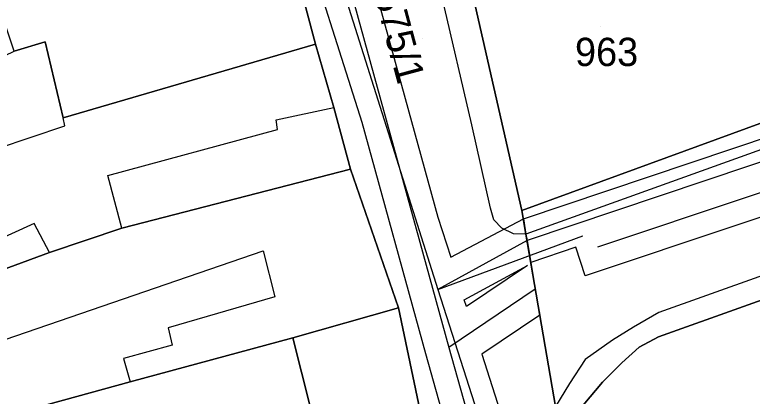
# Model space of a CAD drawing. Extents: x -263423 to -261326, y -1240067 to -1237864.
# Drawn here: x -262649.7 to -262597.6, y -1239413.3 to -1239386.4 of the extents above; entities that cross this region are included whole.
import ezdxf

# ---------------------------------------------------------------- set-up
doc = ezdxf.new("R2010")
doc.units = 0
for name, color, linetype in [('body_kn', 7, 'Continuous'), ('kladpar_druhypozemkov', 7, 'Continuous'), ('kladpar_hranice', 7, 'Continuous'), ('kladpar_parcelnecisla', 7, 'Continuous'), ('kladpar_plochy', 7, 'Continuous'), ('tarchy_linie', 7, 'Continuous'), ('zappar_hrandruhpozemk', 7, 'Continuous')]:
    doc.layers.add(name, color=color, linetype=linetype)

msp = doc.modelspace()

# ---------------------------------------------------------------- linework, layer by layer
at = {"layer": 'body_kn'}
for p, q in [((-262647.55, -1239388.27), (-262647.55, -1239388.27)), ((-262628.46, -1239388.43), (-262628.46, -1239388.43)), ((-262627.16, -1239392.91), (-262627.16, -1239392.91)), ((-262646.28, -1239393.64), (-262646.28, -1239393.64)), ((-262631.24, -1239393.77), (-262631.24, -1239393.77)), ((-262646.16, -1239394.21), (-262646.16, -1239394.21)), ((-262625.16, -1239393.97), (-262625.16, -1239393.97)), ((-262617.42, -1239394.14), (-262617.42, -1239394.14)), ((-262631.13, -1239394.47), (-262631.13, -1239394.47)), ((-262625.99, -1239397.26), (-262625.99, -1239397.26)), ((-262643.13, -1239397.71), (-262643.13, -1239397.71)), ((-262616.08, -1239400.01), (-262616.08, -1239400.01)), ((-262613.87, -1239400.19), (-262613.87, -1239400.19)), ((-262648.34, -1239401.09), (-262648.34, -1239401.09)), ((-262619.8, -1239400.66), (-262619.8, -1239400.66)), ((-262615.85, -1239400.84), (-262615.85, -1239400.84)), ((-262613.77, -1239400.78), (-262613.77, -1239400.78)), ((-262613.77, -1239400.78), (-262613.77, -1239400.78)), ((-262642.13, -1239401.42), (-262642.13, -1239401.42)), ((-262642.13, -1239401.42), (-262642.13, -1239401.42)), ((-262615.29, -1239401.43), (-262615.29, -1239401.43)), ((-262614.47, -1239401.83), (-262614.47, -1239401.83)), ((-262613.59, -1239401.85), (-262613.59, -1239401.85)), ((-262613.59, -1239401.85), (-262613.59, -1239401.85)), ((-262609.56, -1239401.98), (-262609.56, -1239401.98)), ((-262613.51, -1239402.31), (-262613.51, -1239402.31)), ((-262613.51, -1239402.31), (-262613.51, -1239402.31)), ((-262647.25, -1239403.15), (-262647.25, -1239403.15)), ((-262647.25, -1239403.15), (-262647.25, -1239403.15)), ((-262632.14, -1239403.03), (-262632.14, -1239403.03)), ((-262610.07, -1239402.78), (-262610.07, -1239402.78)), ((-262608.5, -1239402.75), (-262608.5, -1239402.75)), ((-262618.9, -1239403.49), (-262618.9, -1239403.49)), ((-262613.48, -1239404.06), (-262613.48, -1239404.06)), ((-262613.48, -1239404.06), (-262613.48, -1239404.06)), ((-262613.25, -1239403.85), (-262613.25, -1239403.85)), ((-262609.4, -1239404.79), (-262609.4, -1239404.79)), ((-262619.81, -1239405.76), (-262619.81, -1239405.76)), ((-262619.81, -1239405.76), (-262619.81, -1239405.76)), ((-262612.93, -1239405.74), (-262612.93, -1239405.74)), ((-262612.93, -1239405.74), (-262612.93, -1239405.74)), ((-262631.33, -1239406.29), (-262631.33, -1239406.29)), ((-262617.94, -1239406.5), (-262617.94, -1239406.5)), ((-262622.58, -1239407.05), (-262622.58, -1239407.05)), ((-262622.58, -1239407.05), (-262622.58, -1239407.05)), ((-262617.79, -1239406.97), (-262617.79, -1239406.97)), ((-262604.19, -1239407.39), (-262604.19, -1239407.39)), ((-262612.61, -1239407.58), (-262612.61, -1239407.58)), ((-262605.99, -1239408.43), (-262605.99, -1239408.43)), ((-262638.86, -1239408.48), (-262638.86, -1239408.48)), ((-262630.06, -1239409.18), (-262630.06, -1239409.18)), ((-262607.47, -1239409.35), (-262607.47, -1239409.35)), ((-262604.23, -1239409.1), (-262604.23, -1239409.1)), ((-262638.57, -1239409.69), (-262638.57, -1239409.69)), ((-262619.03, -1239409.86), (-262619.03, -1239409.86)), ((-262605.58, -1239409.84), (-262605.58, -1239409.84)), ((-262620.67, -1239410.32), (-262620.67, -1239410.32)), ((-262616.71, -1239410.34), (-262616.71, -1239410.34)), ((-262642.02, -1239410.63), (-262642.02, -1239410.63)), ((-262609.4, -1239410.71), (-262609.4, -1239410.71)), ((-262606.81, -1239410.95), (-262606.81, -1239410.95)), ((-262641.55, -1239412.29), (-262641.55, -1239412.29)), ((-262610.52, -1239412.4), (-262610.52, -1239412.4)), ((-262608.17, -1239412.32), (-262608.17, -1239412.32))]:
    msp.add_line(p, q, dxfattribs=at)
at = {"layer": 'kladpar_druhypozemkov'}
for p, q in [((-262608.32, -1239387.18), (-262608.32, -1239387.18)), ((-262620.89, -1239388.02), (-262620.89, -1239388.02))]:
    msp.add_line(p, q, dxfattribs=at)
at = {"layer": 'kladpar_hranice'}
for points in [[(-262610.84, -1239450.2), (-262615.93, -1239433.63), (-262617.24, -1239429.54), (-262619.25, -1239423.01), (-262622.58, -1239407.05), (-262625.99, -1239397.26), (-262627.16, -1239392.91), (-262628.46, -1239388.43), (-262633.15, -1239370.79), (-262637.24, -1239352.21), (-262642.62, -1239334.11), (-262642.8, -1239333.6), (-262643.17, -1239333.02), (-262643.3, -1239324.44), (-262643.34, -1239323.48), (-262643.64, -1239322.71), (-262648.26, -1239307.87)], [(-262644.2, -1239373.98), (-262633.15, -1239370.79), (-262628.46, -1239388.43), (-262646.28, -1239393.64), (-262647.55, -1239388.27), (-262649.73, -1239388.92), (-262653.83, -1239376.63), (-262648.92, -1239375.34), (-262644.2, -1239373.98)], [(-262607.24, -1239375.87), (-262604.93, -1239383.29), (-262597.38, -1239380.66), (-262593.4, -1239392.69), (-262613.87, -1239400.19), (-262618.61, -1239379.37), (-262607.24, -1239375.87)], [(-262521.02, -1239379.2), (-262549.41, -1239389.39), (-262553.96, -1239391.07), (-262556.96, -1239392.21), (-262565.85, -1239395.32), (-262575.51, -1239398.86), (-262604.23, -1239409.1), (-262605.58, -1239409.84), (-262606.81, -1239410.95), (-262608.17, -1239412.32), (-262609.54, -1239413.94), (-262610.01, -1239415.4), (-262610.44, -1239417.29), (-262610.49, -1239419.9), (-262611.51, -1239414.03), (-262613.59, -1239401.85), (-262613.87, -1239400.19), (-262593.4, -1239392.69), (-262569.48, -1239384.19), (-262548.56, -1239376.51)], [(-262618.61, -1239379.37), (-262613.87, -1239400.19), (-262613.59, -1239401.85), (-262611.51, -1239414.03), (-262610.49, -1239419.9), (-262610.03, -1239422.07), (-262607.21, -1239432.1), (-262605.26, -1239438.88), (-262599.68, -1239459.08)], [(-262664.93, -1239393.68), (-262657.72, -1239391.61), (-262650.43, -1239389.03), (-262650.37, -1239389.23), (-262649.73, -1239388.92), (-262647.55, -1239388.27), (-262646.28, -1239393.64), (-262628.46, -1239388.43), (-262627.16, -1239392.91), (-262625.99, -1239397.26), (-262642.13, -1239401.42), (-262647.25, -1239403.15), (-262660.11, -1239407.89), (-262659.99, -1239408.33), (-262674.31, -1239413.11), (-262675.54, -1239408.38), (-262675.88, -1239406.85), (-262678.11, -1239398.35), (-262664.93, -1239393.68)], [(-262659.99, -1239408.33), (-262660.11, -1239407.89), (-262647.25, -1239403.15), (-262642.13, -1239401.42), (-262625.99, -1239397.26), (-262622.58, -1239407.05), (-262630.06, -1239409.18), (-262641.55, -1239412.29), (-262651.25, -1239414.94), (-262672.51, -1239421.03), (-262674.31, -1239413.11), (-262659.99, -1239408.33)], [(-262575.51, -1239398.86), (-262572.7, -1239409.41), (-262585.23, -1239413.77), (-262605.76, -1239420.95), (-262602.35, -1239430.69), (-262607.21, -1239432.1), (-262610.03, -1239422.07), (-262610.49, -1239419.9), (-262610.44, -1239417.29), (-262610.01, -1239415.4), (-262609.54, -1239413.94), (-262608.17, -1239412.32), (-262606.81, -1239410.95), (-262605.58, -1239409.84), (-262604.23, -1239409.1), (-262575.51, -1239398.86)], [(-262622.58, -1239407.05), (-262619.25, -1239423.01), (-262622.76, -1239423.57), (-262623.78, -1239423.74), (-262623.89, -1239423.23), (-262626.51, -1239423.87), (-262627.37, -1239419.66), (-262628.83, -1239414.03), (-262630.06, -1239409.18), (-262622.58, -1239407.05)], [(-262651.25, -1239414.94), (-262641.55, -1239412.29), (-262630.06, -1239409.18), (-262628.83, -1239414.03), (-262651.61, -1239419.89), (-262651.34, -1239421.87), (-262650.82, -1239424.42), (-262650.3, -1239426.72), (-262649.67, -1239429.85), (-262669.33, -1239435.01), (-262670.48, -1239429.58), (-262671.06, -1239427.09), (-262672.51, -1239421.03), (-262651.25, -1239414.94)]]:
    msp.add_lwpolyline(points, dxfattribs=at)
at = {"layer": 'kladpar_plochy'}
for points in [[(-262610.84, -1239450.2), (-262615.93, -1239433.63), (-262617.24, -1239429.54), (-262619.25, -1239423.01), (-262622.58, -1239407.05), (-262625.99, -1239397.26), (-262627.16, -1239392.91), (-262628.46, -1239388.43), (-262633.15, -1239370.79), (-262637.24, -1239352.21), (-262642.62, -1239334.11), (-262642.8, -1239333.6), (-262643.17, -1239333.02), (-262643.3, -1239324.44), (-262643.34, -1239323.48), (-262643.64, -1239322.71), (-262648.26, -1239307.87)], [(-262521.02, -1239379.2), (-262549.41, -1239389.39), (-262553.96, -1239391.07), (-262556.96, -1239392.21), (-262565.85, -1239395.32), (-262575.51, -1239398.86), (-262604.23, -1239409.1), (-262605.58, -1239409.84), (-262606.81, -1239410.95), (-262608.17, -1239412.32), (-262609.54, -1239413.94), (-262610.01, -1239415.4), (-262610.44, -1239417.29), (-262610.49, -1239419.9), (-262611.51, -1239414.03), (-262613.59, -1239401.85), (-262613.87, -1239400.19), (-262593.4, -1239392.69), (-262569.48, -1239384.19), (-262548.56, -1239376.51), (-262546.96, -1239375.91), (-262539.03, -1239373.09), (-262537.3, -1239372.5), (-262517.73, -1239365.55)], [(-262618.61, -1239379.37), (-262613.87, -1239400.19), (-262613.59, -1239401.85), (-262611.51, -1239414.03), (-262610.49, -1239419.9), (-262610.03, -1239422.07), (-262607.21, -1239432.1), (-262605.26, -1239438.88), (-262599.68, -1239459.08)]]:
    msp.add_lwpolyline(points, dxfattribs=at)
for points in [[(-262644.2, -1239373.98), (-262633.15, -1239370.79), (-262628.46, -1239388.43), (-262646.28, -1239393.64), (-262647.55, -1239388.27), (-262649.73, -1239388.92), (-262653.83, -1239376.63), (-262648.92, -1239375.34)], [(-262607.24, -1239375.87), (-262604.93, -1239383.29), (-262597.38, -1239380.66), (-262593.4, -1239392.69), (-262613.87, -1239400.19), (-262618.61, -1239379.37)], [(-262664.93, -1239393.68), (-262657.72, -1239391.61), (-262650.43, -1239389.03), (-262650.37, -1239389.23), (-262649.73, -1239388.92), (-262647.55, -1239388.27), (-262646.28, -1239393.64), (-262628.46, -1239388.43), (-262627.16, -1239392.91), (-262625.99, -1239397.26), (-262642.13, -1239401.42), (-262647.25, -1239403.15), (-262660.11, -1239407.89), (-262659.99, -1239408.33), (-262674.31, -1239413.11), (-262675.54, -1239408.38), (-262675.88, -1239406.85), (-262678.11, -1239398.35)], [(-262659.99, -1239408.33), (-262660.11, -1239407.89), (-262647.25, -1239403.15), (-262642.13, -1239401.42), (-262625.99, -1239397.26), (-262622.58, -1239407.05), (-262630.06, -1239409.18), (-262641.55, -1239412.29), (-262651.25, -1239414.94), (-262672.51, -1239421.03), (-262674.31, -1239413.11)], [(-262575.51, -1239398.86), (-262572.7, -1239409.41), (-262585.23, -1239413.77), (-262605.76, -1239420.95), (-262602.35, -1239430.69), (-262607.21, -1239432.1), (-262610.03, -1239422.07), (-262610.49, -1239419.9), (-262610.44, -1239417.29), (-262610.01, -1239415.4), (-262609.54, -1239413.94), (-262608.17, -1239412.32), (-262606.81, -1239410.95), (-262605.58, -1239409.84), (-262604.23, -1239409.1)], [(-262622.58, -1239407.05), (-262619.25, -1239423.01), (-262622.76, -1239423.57), (-262623.78, -1239423.74), (-262623.89, -1239423.23), (-262626.51, -1239423.87), (-262627.37, -1239419.66), (-262628.83, -1239414.03), (-262630.06, -1239409.18)], [(-262651.25, -1239414.94), (-262641.55, -1239412.29), (-262630.06, -1239409.18), (-262628.83, -1239414.03), (-262651.61, -1239419.89), (-262651.34, -1239421.87), (-262650.82, -1239424.42), (-262650.3, -1239426.72), (-262649.67, -1239429.85), (-262669.33, -1239435.01), (-262670.48, -1239429.58), (-262671.06, -1239427.09), (-262672.51, -1239421.03)]]:
    msp.add_lwpolyline(points, close=True, dxfattribs=at)
at = {"layer": 'tarchy_linie'}
for p, q in [((-262619.81, -1239405.76), (-262609.56, -1239401.98)), ((-262613.51, -1239402.31), (-262619.81, -1239405.76)), ((-262612.93, -1239405.74), (-262619.03, -1239409.86))]:
    msp.add_line(p, q, dxfattribs=at)
for points in [[(-262643.16, -1239328.82), (-262640.3, -1239336.71), (-262634.94, -1239353.74), (-262628.29, -1239378.95), (-262619.81, -1239405.76), (-262615.61, -1239418.84), (-262606.79, -1239450.9), (-262606.03, -1239455.02), (-262604.51, -1239465.95), (-262600.81, -1239481.37), (-262598.51, -1239493.66), (-262597.82, -1239496.83)], [(-262609.09, -1239451.52), (-262620.67, -1239410.32), (-262625.16, -1239393.97), (-262629.79, -1239379.35), (-262636.42, -1239354.21), (-262640.55, -1239341.09), (-262642.62, -1239334.11), (-262642.8, -1239333.6), (-262643.17, -1239333.02), (-262643.18, -1239332.24), (-262642.06, -1239331.86), (-262639.46, -1239331), (-262638.25, -1239330.59)], [(-262638.25, -1239330.59), (-262637.64, -1239332.82), (-262637.28, -1239332.77), (-262628.21, -1239370.09), (-262619.8, -1239400.66), (-262618.9, -1239403.49), (-262613.77, -1239400.78), (-262613.59, -1239401.85), (-262613.51, -1239402.31), (-262613.25, -1239403.85), (-262612.93, -1239405.74), (-262612.61, -1239407.58), (-262616.71, -1239410.34), (-262614.13, -1239418.37), (-262605.3, -1239450.49)], [(-262639.46, -1239331), (-262629.86, -1239370.49), (-262619.03, -1239409.86), (-262607.45, -1239451.06), (-262596.43, -1239499.13), (-262591.7, -1239505.05)], [(-262642.06, -1239331.86), (-262640.3, -1239336.71), (-262634.94, -1239353.74), (-262628.29, -1239378.95), (-262619.81, -1239405.76), (-262615.61, -1239418.84), (-262606.79, -1239450.9), (-262606.03, -1239455.02), (-262604.51, -1239465.95), (-262600.81, -1239481.37), (-262598.51, -1239493.66), (-262597.82, -1239496.83), (-262594.85, -1239506.09)], [(-262613.77, -1239400.78), (-262507.59, -1239365.07), (-262500.57, -1239361.57), (-262493.61, -1239359.44), (-262492.93, -1239360.84), (-262492.26, -1239362.24), (-262499.43, -1239364.43), (-262504.81, -1239367.13), (-262491.41, -1239364.01), (-262490.68, -1239365.53), (-262490.23, -1239366.46), (-262489.97, -1239367.05), (-262511.55, -1239372.09), (-262609.4, -1239404.79), (-262610.07, -1239402.78), (-262613.25, -1239403.85), (-262613.51, -1239402.31), (-262613.59, -1239401.85), (-262613.77, -1239400.78)], [(-262492.93, -1239360.84), (-262500, -1239363), (-262507, -1239366.5), (-262613.51, -1239402.31)], [(-262608.5, -1239402.75), (-262512, -1239370.5), (-262490.68, -1239365.53)], [(-262613.48, -1239404.06), (-262617.79, -1239406.97), (-262617.94, -1239406.5), (-262613.48, -1239404.06)]]:
    msp.add_lwpolyline(points, dxfattribs=at)
at = {"layer": 'zappar_hrandruhpozemk'}
for p, q in [((-262617.42, -1239394.14), (-262624.43, -1239363.74)), ((-262582.06, -1239390.52), (-262613.59, -1239401.85)), ((-262646.16, -1239394.21), (-262646.28, -1239393.64)), ((-262662.72, -1239399.76), (-262646.16, -1239394.21)), ((-262643.13, -1239397.71), (-262631.13, -1239394.47)), ((-262642.13, -1239401.42), (-262643.13, -1239397.71))]:
    msp.add_line(p, q, dxfattribs=at)
for points in [[(-262631.13, -1239394.47), (-262631.24, -1239393.77), (-262627.16, -1239392.91)], [(-262613.59, -1239401.85), (-262614.47, -1239401.83), (-262615.29, -1239401.43), (-262615.85, -1239400.84), (-262616.08, -1239400.01), (-262617.42, -1239394.14)], [(-262578.99, -1239398.4), (-262604.19, -1239407.39), (-262605.99, -1239408.43), (-262607.47, -1239409.35), (-262609.4, -1239410.71), (-262610.52, -1239412.4), (-262611.51, -1239414.03)], [(-262647.25, -1239403.15), (-262648.34, -1239401.09), (-262651.55, -1239402.55), (-262651.78, -1239401.65), (-262661.06, -1239405.32), (-262661.6, -1239403.6), (-262662.07, -1239402.06), (-262662.72, -1239399.76)], [(-262652.67, -1239410.08), (-262632.14, -1239403.03), (-262631.33, -1239406.29), (-262638.86, -1239408.48), (-262638.57, -1239409.69), (-262642.02, -1239410.63), (-262641.55, -1239412.29)]]:
    msp.add_lwpolyline(points, dxfattribs=at)

# ---------------------------------------------------------------- texts
at = {"layer": 'kladpar_parcelnecisla'}
msp.add_text('2575/1', height=2, rotation=285, dxfattribs=at).set_placement((-262624.734, -1239383.455))
msp.add_text('963', height=2, dxfattribs=at).set_placement((-262610.121, -1239389.98))

doc.saveas('drawing.dxf')
